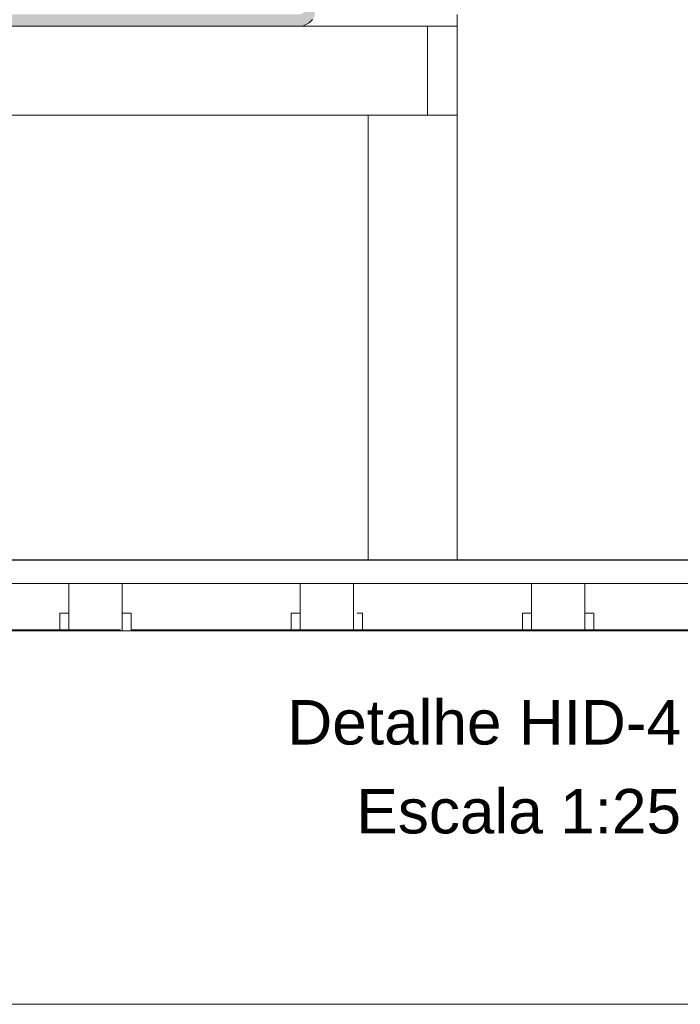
# Model space of a CAD drawing. Header units: millimetres. Extents: x -16331 to -10174, y -4135 to -3584.
# Tile 378 of 456: x -10211.35 to -10206.89, y -4013.76 to -4007.11. Entities that reach past the tile are written whole.
import ezdxf

# ---------------------------------------------------------------- set-up
doc = ezdxf.new("R2010")
doc.units = ezdxf.units.MM
doc.layers.add('DI-Eixos', color=7, linetype='Continuous')
for name, color, linetype, lineweight in [('DI-Elementos em corte', 9, 'Continuous', 18), ('DI-Elementos externos em corte', 9, 'Continuous', 18), ('DI-Elementos externos em vista', 9, 'Continuous', 5), ('DI-Títulos', 3, 'Continuous', 5), ('IFC-IfcBuildingElementProxy-Contorno', 250, 'Continuous', 5), ('IFC-IfcWallStandardCase-Contorno', 250, 'Continuous', 5)]:
    doc.layers.add(name, color=color, linetype=linetype, lineweight=lineweight)
doc.styles.add('Arial', font='arial.ttf', dxfattribs={"height": 100})

msp = doc.modelspace()

# ---------------------------------------------------------------- hatches: boundary and pattern name
at = {"layer": 'DI-Elementos em corte', "linetype": 'Continuous'}
msp.add_hatch(color=31, dxfattribs=at).paths.add_polyline_path([(-10209.4608, -4007.1556), (-10209.4378, -4007.1539), (-10209.4343, -4007.1532), (-10209.4224, -4007.1476), (-10209.4133, -4007.1432), (-10209.3971, -4007.135), (-10209.3914, -4007.1302), (-10209.3743, -4007.1125), (-10209.3705, -4007.1071), (-10209.3593, -4007.0928), (-10209.3586, -4007.091), (-10209.3573, -4007.0876), (-10209.3558, -4007.0666), (-10209.3046, -4006.6309), (-10209.2946, -4006.5122), (-10209.2939, -4006.5026), (-10209.3726, -4006.5377), (-10209.386, -4006.6493), (-10209.4349, -4007.0542), (-10209.4318, -4007.0618), (-10209.4315, -4007.0629), (-10209.432, -4007.0635), (-10209.4382, -4007.0705), (-10209.4421, -4007.0715), (-10209.4598, -4007.0756), (-10209.5542, -4007.0756), (-10209.7962, -4007.0756), (-10209.9909, -4007.0756), (-10210.1518, -4007.0756), (-10210.2876, -4007.0756), (-10210.4038, -4007.0756), (-10210.5044, -4007.0756), (-10210.5927, -4007.0756), (-10210.6713, -4007.0756), (-10210.7418, -4007.0756), (-10210.8052, -4007.0756), (-10210.863, -4007.0756), (-10210.9161, -4007.0756), (-10210.9651, -4007.0756), (-10211.0105, -4007.0756), (-10211.0527, -4007.0756), (-10211.0925, -4007.0756), (-10211.13, -4007.0756), (-10211.1653, -4007.0756), (-10211.1989, -4007.0756), (-10211.231, -4007.0756), (-10211.2618, -4007.0756), (-10211.2913, -4007.0756), (-10211.3198, -4007.0756), (-10211.3474, -4007.0756), (-10211.3742, -4007.0756), (-10211.4002, -4007.0756), (-10211.4257, -4007.0756), (-10211.4507, -4007.0756), (-10211.4753, -4007.0756), (-10211.4995, -4007.0756), (-10211.5198, -4007.0756), (-10211.5401, -4007.0756), (-10211.5673, -4007.0756), (-10211.5944, -4007.0756), (-10211.6214, -4007.0756), (-10211.6415, -4007.0756), (-10211.6653, -4007.0756), (-10211.6892, -4007.0756), (-10211.7134, -4007.0756), (-10211.738, -4007.0756), (-10211.763, -4007.0756), (-10211.7885, -4007.0756), (-10211.8145, -4007.0756), (-10211.8413, -4007.0756), (-10211.869, -4007.0756), (-10211.8974, -4007.0756), (-10211.9269, -4007.0756), (-10211.9577, -4007.0756), (-10211.9898, -4007.0756), (-10212.0234, -4007.0756), (-10212.0588, -4007.0756), (-10212.0962, -4007.0756), (-10212.136, -4007.0756), (-10212.1783, -4007.0756), (-10212.2236, -4007.0756), (-10212.2726, -4007.0756), (-10212.3257, -4007.0756), (-10212.3835, -4007.0756), (-10212.4469, -4007.0756), (-10212.5174, -4007.0756), (-10212.596, -4007.0756), (-10212.6843, -4007.0756), (-10212.7849, -4007.0756), (-10212.9011, -4007.0756), (-10213.0369, -4007.0756), (-10213.1978, -4007.0756), (-10213.3925, -4007.0756), (-10213.6345, -4007.0756), (-10213.729, -4007.0756), (-10213.747, -4007.0726), (-10213.7661, -4007.1475), (-10213.7547, -4007.1532), (-10213.7514, -4007.1538), (-10213.7279, -4007.1556), (-10213.1978, -4007.1556), (-10212.6843, -4007.1556), (-10212.3835, -4007.1556), (-10212.1783, -4007.1556), (-10212.0234, -4007.1556), (-10211.8974, -4007.1556), (-10211.7885, -4007.1556), (-10211.6892, -4007.1556), (-10211.5944, -4007.1556), (-10211.4995, -4007.1556), (-10211.4002, -4007.1556), (-10211.2913, -4007.1556), (-10211.1653, -4007.1556), (-10211.0105, -4007.1556), (-10210.8052, -4007.1556), (-10210.5044, -4007.1556), (-10209.9909, -4007.1556)])

# ---------------------------------------------------------------- linework, layer by layer
at = {"layer": 'DI-Eixos'}
msp.add_line((-10222.5979, -4010.7557), (-10199.3708, -4010.7557), dxfattribs=at)
at = {"layer": 'DI-Elementos em corte'}
for p, q in [((-10211.4002, -4007.1556), (-10211.2913, -4007.1556)), ((-10211.2913, -4007.1556), (-10211.1653, -4007.1556)), ((-10211.1653, -4007.1556), (-10211.0105, -4007.1556)), ((-10211.0105, -4007.1556), (-10210.8052, -4007.1556)), ((-10210.8052, -4007.1556), (-10210.5044, -4007.1556)), ((-10210.5044, -4007.1556), (-10209.9909, -4007.1556)), ((-10209.9909, -4007.1556), (-10209.4608, -4007.1556)), ((-10209.4608, -4007.1556), (-10209.4378, -4007.1539)), ((-10209.4378, -4007.1539), (-10209.4343, -4007.1532)), ((-10209.4343, -4007.1532), (-10209.4224, -4007.1476)), ((-10209.4224, -4007.1476), (-10209.4133, -4007.1432)), ((-10209.4133, -4007.1432), (-10209.3971, -4007.135)), ((-10209.3971, -4007.135), (-10209.3914, -4007.1302)), ((-10209.3914, -4007.1302), (-10209.3743, -4007.1125)), ((-10209.3743, -4007.1125), (-10209.3705, -4007.1071))]:
    msp.add_line(p, q, dxfattribs=at)
at = {"layer": 'DI-Elementos externos em corte'}
for p, q in [((-10208.3944, -4007.1234), (-10208.3944, -4007.0756)), ((-10214.7944, -4007.1556), (-10210.9655, -4007.1556)), ((-10210.9655, -4007.1556), (-10208.5944, -4007.1556)), ((-10208.5944, -4007.1556), (-10208.3944, -4007.1556)), ((-10208.5944, -4007.1556), (-10208.5944, -4007.385)), ((-10208.4708, -4007.1556), (-10208.5944, -4007.1556)), ((-10208.3944, -4007.1556), (-10208.4708, -4007.1556)), ((-10208.3944, -4007.1556), (-10208.3944, -4007.1234)), ((-10208.3944, -4007.5261), (-10208.3944, -4007.1556)), ((-10208.5944, -4007.385), (-10208.5944, -4007.7556)), ((-10208.3944, -4007.7556), (-10208.3944, -4007.5261)), ((-10208.5944, -4007.7556), (-10208.5179, -4007.7556)), ((-10208.5179, -4007.7556), (-10208.3944, -4007.7556)), ((-10210.53, -4010.7556), (-10217.0542, -4010.7556)), ((-10207.8942, -4010.7556), (-10212.8474, -4010.7556)), ((-10206.1546, -4010.7556), (-10210.53, -4010.7556)), ((-10207.5342, -4010.7556), (-10207.8942, -4010.7556)), ((-10206.3342, -4010.7556), (-10207.5342, -4010.7556)), ((-10212.2142, -4010.9156), (-10211.0142, -4010.9156)), ((-10211.0142, -4010.9156), (-10210.6542, -4010.9156)), ((-10211.0142, -4010.9156), (-10211.0142, -4011.1067)), ((-10210.8691, -4010.9156), (-10211.0142, -4010.9156)), ((-10210.6542, -4010.9156), (-10210.8691, -4010.9156)), ((-10210.6542, -4010.9156), (-10210.53, -4010.9156)), ((-10210.6542, -4011.0445), (-10210.6542, -4010.9156)), ((-10210.53, -4010.9156), (-10209.4542, -4010.9156)), ((-10209.4542, -4010.9156), (-10209.0942, -4010.9156)), ((-10209.4542, -4010.9156), (-10209.4542, -4011.1067)), ((-10209.3091, -4010.9156), (-10209.4542, -4010.9156)), ((-10209.0942, -4010.9156), (-10209.3091, -4010.9156)), ((-10209.0942, -4010.9156), (-10207.8942, -4010.9156)), ((-10209.0942, -4011.0445), (-10209.0942, -4010.9156)), ((-10207.8942, -4010.9156), (-10207.5342, -4010.9156)), ((-10207.8942, -4010.9156), (-10207.8942, -4011.1067)), ((-10207.7491, -4010.9156), (-10207.8942, -4010.9156)), ((-10207.5342, -4010.9156), (-10207.7491, -4010.9156)), ((-10207.5342, -4010.9156), (-10206.3342, -4010.9156)), ((-10207.5342, -4011.0445), (-10207.5342, -4010.9156)), ((-10210.6542, -4011.1156), (-10210.6542, -4011.0445)), ((-10209.0942, -4011.1156), (-10209.0942, -4011.0445)), ((-10207.5342, -4011.1156), (-10207.5342, -4011.0445)), ((-10211.0742, -4011.1156), (-10211.0742, -4011.1872)), ((-10211.05, -4011.1156), (-10211.0742, -4011.1156)), ((-10211.0142, -4011.1156), (-10211.05, -4011.1156)), ((-10211.0142, -4011.1067), (-10211.0142, -4011.1156)), ((-10211.0142, -4011.1156), (-10211.0142, -4011.2276)), ((-10211.0142, -4011.1639), (-10211.0142, -4011.1156)), ((-10210.6542, -4011.2276), (-10210.6542, -4011.1156)), ((-10210.6542, -4011.1156), (-10210.6542, -4011.1872)), ((-10210.63, -4011.1156), (-10210.6542, -4011.1156)), ((-10210.5942, -4011.1156), (-10210.63, -4011.1156)), ((-10210.5942, -4011.1639), (-10210.5942, -4011.1156)), ((-10209.5142, -4011.1156), (-10209.5142, -4011.1872)), ((-10209.49, -4011.1156), (-10209.5142, -4011.1156)), ((-10209.4542, -4011.1156), (-10209.49, -4011.1156)), ((-10209.4542, -4011.1067), (-10209.4542, -4011.1156)), ((-10209.4542, -4011.1156), (-10209.4542, -4011.2276)), ((-10209.4542, -4011.1639), (-10209.4542, -4011.1156)), ((-10209.0942, -4011.2276), (-10209.0942, -4011.1156)), ((-10209.0342, -4011.1156), (-10209.07, -4011.1156)), ((-10209.0342, -4011.1639), (-10209.0342, -4011.1156)), ((-10207.9542, -4011.1156), (-10207.9542, -4011.1872)), ((-10207.93, -4011.1156), (-10207.9542, -4011.1156)), ((-10207.8942, -4011.1156), (-10207.93, -4011.1156)), ((-10207.8942, -4011.1067), (-10207.8942, -4011.1156)), ((-10207.8942, -4011.1156), (-10207.8942, -4011.2276)), ((-10207.8942, -4011.1639), (-10207.8942, -4011.1156)), ((-10207.5342, -4011.2276), (-10207.5342, -4011.1156)), ((-10207.5342, -4011.1156), (-10207.5342, -4011.1872)), ((-10207.51, -4011.1156), (-10207.5342, -4011.1156)), ((-10207.4742, -4011.1156), (-10207.51, -4011.1156)), ((-10207.4742, -4011.1639), (-10207.4742, -4011.1156)), ((-10211.0742, -4011.1872), (-10211.0742, -4011.2276)), ((-10211.0142, -4011.2276), (-10211.0142, -4011.1639)), ((-10210.6542, -4011.1872), (-10210.6542, -4011.2276)), ((-10210.5942, -4011.2276), (-10210.5942, -4011.1639)), ((-10209.5142, -4011.1872), (-10209.5142, -4011.2276)), ((-10209.4542, -4011.2276), (-10209.4542, -4011.1639)), ((-10209.0942, -4011.1872), (-10209.0942, -4011.2276)), ((-10209.0342, -4011.2276), (-10209.0342, -4011.1639)), ((-10207.9542, -4011.1872), (-10207.9542, -4011.2276)), ((-10207.8942, -4011.2276), (-10207.8942, -4011.1639)), ((-10207.5342, -4011.1872), (-10207.5342, -4011.2276)), ((-10207.4742, -4011.2276), (-10207.4742, -4011.1639)), ((-10210.6653, -4011.2276), (-10217.0346, -4011.2276)), ((-10212.5238, -4011.2356), (-10206.1546, -4011.2356)), ((-10212.1542, -4011.2356), (-10211.0742, -4011.2356)), ((-10211.0742, -4011.2276), (-10211.0742, -4011.2356)), ((-10211.0742, -4011.2356), (-10211.0142, -4011.2356)), ((-10211.0742, -4011.2356), (-10211.0383, -4011.2356)), ((-10211.0383, -4011.2356), (-10211.0142, -4011.2356)), ((-10211.0142, -4011.2276), (-10211.0142, -4011.2356)), ((-10211.0142, -4011.2356), (-10211.0142, -4011.2276)), ((-10211.0142, -4011.2356), (-10210.6542, -4011.2356)), ((-10211.0142, -4011.2356), (-10210.7992, -4011.2356)), ((-10210.7992, -4011.2356), (-10210.6542, -4011.2356)), ((-10210.6542, -4011.2356), (-10210.6542, -4011.2276)), ((-10210.6542, -4011.2276), (-10210.6542, -4011.2356)), ((-10210.6542, -4011.2356), (-10210.5942, -4011.2356)), ((-10210.6542, -4011.2356), (-10210.6183, -4011.2356)), ((-10210.6183, -4011.2356), (-10210.5942, -4011.2356)), ((-10209.5142, -4011.2276), (-10210.5942, -4011.2276)), ((-10210.5942, -4011.2356), (-10210.5942, -4011.2276)), ((-10210.5942, -4011.2356), (-10209.5142, -4011.2356)), ((-10209.4542, -4011.2276), (-10209.5142, -4011.2276)), ((-10209.5142, -4011.2276), (-10209.5142, -4011.2356)), ((-10209.5142, -4011.2356), (-10209.4542, -4011.2356)), ((-10209.5142, -4011.2356), (-10209.4783, -4011.2356)), ((-10209.4783, -4011.2356), (-10209.4542, -4011.2356)), ((-10209.0942, -4011.2276), (-10209.4542, -4011.2276)), ((-10209.4542, -4011.2276), (-10209.4542, -4011.2356)), ((-10209.4542, -4011.2356), (-10209.4542, -4011.2276)), ((-10209.4542, -4011.2356), (-10209.0942, -4011.2356)), ((-10209.4542, -4011.2356), (-10209.2392, -4011.2356)), ((-10209.2392, -4011.2356), (-10209.0942, -4011.2356)), ((-10209.0342, -4011.2276), (-10209.0942, -4011.2276)), ((-10209.0942, -4011.2356), (-10209.0942, -4011.2276)), ((-10209.0942, -4011.2276), (-10209.0942, -4011.2356)), ((-10209.0942, -4011.2356), (-10209.0342, -4011.2356)), ((-10209.0942, -4011.2356), (-10209.0583, -4011.2356)), ((-10209.0583, -4011.2356), (-10209.0342, -4011.2356)), ((-10207.9542, -4011.2276), (-10209.0342, -4011.2276)), ((-10209.0342, -4011.2356), (-10209.0342, -4011.2276)), ((-10209.0342, -4011.2356), (-10207.9542, -4011.2356)), ((-10207.8942, -4011.2276), (-10207.9542, -4011.2276)), ((-10207.9542, -4011.2276), (-10207.9542, -4011.2356)), ((-10207.9542, -4011.2356), (-10207.8942, -4011.2356)), ((-10207.9542, -4011.2356), (-10207.9183, -4011.2356)), ((-10207.9183, -4011.2356), (-10207.8942, -4011.2356)), ((-10207.5342, -4011.2276), (-10207.8942, -4011.2276)), ((-10207.8942, -4011.2276), (-10207.8942, -4011.2356)), ((-10207.8942, -4011.2356), (-10207.8942, -4011.2276)), ((-10207.8942, -4011.2356), (-10207.5342, -4011.2356)), ((-10207.8942, -4011.2356), (-10207.6792, -4011.2356)), ((-10207.6792, -4011.2356), (-10207.5342, -4011.2356)), ((-10207.4742, -4011.2276), (-10207.5342, -4011.2276)), ((-10207.5342, -4011.2356), (-10207.5342, -4011.2276)), ((-10207.5342, -4011.2276), (-10207.5342, -4011.2356)), ((-10207.5342, -4011.2356), (-10207.4742, -4011.2356)), ((-10207.5342, -4011.2356), (-10207.4983, -4011.2356)), ((-10207.4983, -4011.2356), (-10207.4742, -4011.2356)), ((-10206.3942, -4011.2276), (-10207.4742, -4011.2276)), ((-10207.4742, -4011.2356), (-10207.4742, -4011.2276)), ((-10207.4742, -4011.2356), (-10206.3942, -4011.2356))]:
    msp.add_line(p, q, dxfattribs=at)
at = {"layer": 'DI-Elementos externos em corte', "lineweight": 5}
for p, q in [((-10208.3944, -4007.1234), (-10208.3944, -4007.0756)), ((-10214.7944, -4007.1556), (-10210.9655, -4007.1556)), ((-10210.9655, -4007.1556), (-10208.5944, -4007.1556)), ((-10208.5944, -4007.1556), (-10208.3944, -4007.1556)), ((-10208.5944, -4007.1556), (-10208.5944, -4007.385)), ((-10208.4708, -4007.1556), (-10208.5944, -4007.1556)), ((-10208.3944, -4007.1556), (-10208.4708, -4007.1556)), ((-10208.3944, -4007.1556), (-10208.3944, -4007.1234)), ((-10208.3944, -4007.5261), (-10208.3944, -4007.1556)), ((-10208.5944, -4007.385), (-10208.5944, -4007.7556)), ((-10208.3944, -4007.7556), (-10208.3944, -4007.5261)), ((-10208.5944, -4007.7556), (-10208.5179, -4007.7556)), ((-10208.5179, -4007.7556), (-10208.3944, -4007.7556)), ((-10210.53, -4010.7556), (-10217.0542, -4010.7556)), ((-10207.8942, -4010.7556), (-10212.8474, -4010.7556)), ((-10206.1546, -4010.7556), (-10210.53, -4010.7556)), ((-10207.5342, -4010.7556), (-10207.8942, -4010.7556)), ((-10206.3342, -4010.7556), (-10207.5342, -4010.7556)), ((-10212.2142, -4010.9156), (-10211.0142, -4010.9156)), ((-10211.0142, -4010.9156), (-10210.6542, -4010.9156)), ((-10211.0142, -4010.9156), (-10211.0142, -4011.1067)), ((-10210.8691, -4010.9156), (-10211.0142, -4010.9156)), ((-10210.6542, -4010.9156), (-10210.8691, -4010.9156)), ((-10210.6542, -4010.9156), (-10210.53, -4010.9156)), ((-10210.6542, -4011.0445), (-10210.6542, -4010.9156)), ((-10210.53, -4010.9156), (-10209.4542, -4010.9156)), ((-10209.4542, -4010.9156), (-10209.0942, -4010.9156)), ((-10209.4542, -4010.9156), (-10209.4542, -4011.1067)), ((-10209.3091, -4010.9156), (-10209.4542, -4010.9156)), ((-10209.0942, -4010.9156), (-10209.3091, -4010.9156)), ((-10209.0942, -4010.9156), (-10207.8942, -4010.9156)), ((-10209.0942, -4011.0445), (-10209.0942, -4010.9156)), ((-10207.8942, -4010.9156), (-10207.5342, -4010.9156)), ((-10207.8942, -4010.9156), (-10207.8942, -4011.1067)), ((-10207.7491, -4010.9156), (-10207.8942, -4010.9156)), ((-10207.5342, -4010.9156), (-10207.7491, -4010.9156)), ((-10207.5342, -4010.9156), (-10206.3342, -4010.9156)), ((-10207.5342, -4011.0445), (-10207.5342, -4010.9156)), ((-10210.6542, -4011.1156), (-10210.6542, -4011.0445)), ((-10209.0942, -4011.1156), (-10209.0942, -4011.0445)), ((-10207.5342, -4011.1156), (-10207.5342, -4011.0445)), ((-10211.0742, -4011.1156), (-10211.0742, -4011.1872)), ((-10211.05, -4011.1156), (-10211.0742, -4011.1156)), ((-10211.0142, -4011.1156), (-10211.05, -4011.1156)), ((-10211.0142, -4011.1067), (-10211.0142, -4011.1156)), ((-10211.0142, -4011.1156), (-10211.0142, -4011.2276)), ((-10211.0142, -4011.1639), (-10211.0142, -4011.1156)), ((-10210.6542, -4011.2276), (-10210.6542, -4011.1156)), ((-10210.6542, -4011.1156), (-10210.6542, -4011.1872)), ((-10210.63, -4011.1156), (-10210.6542, -4011.1156)), ((-10210.5942, -4011.1156), (-10210.63, -4011.1156)), ((-10210.5942, -4011.1639), (-10210.5942, -4011.1156)), ((-10209.5142, -4011.1156), (-10209.5142, -4011.1872)), ((-10209.49, -4011.1156), (-10209.5142, -4011.1156)), ((-10209.4542, -4011.1156), (-10209.49, -4011.1156)), ((-10209.4542, -4011.1067), (-10209.4542, -4011.1156)), ((-10209.4542, -4011.1156), (-10209.4542, -4011.2276)), ((-10209.4542, -4011.1639), (-10209.4542, -4011.1156)), ((-10209.0942, -4011.2276), (-10209.0942, -4011.1156)), ((-10209.0342, -4011.1156), (-10209.07, -4011.1156)), ((-10209.0342, -4011.1639), (-10209.0342, -4011.1156)), ((-10207.9542, -4011.1156), (-10207.9542, -4011.1872)), ((-10207.93, -4011.1156), (-10207.9542, -4011.1156)), ((-10207.8942, -4011.1156), (-10207.93, -4011.1156)), ((-10207.8942, -4011.1067), (-10207.8942, -4011.1156)), ((-10207.8942, -4011.1156), (-10207.8942, -4011.2276)), ((-10207.8942, -4011.1639), (-10207.8942, -4011.1156)), ((-10207.5342, -4011.2276), (-10207.5342, -4011.1156)), ((-10207.5342, -4011.1156), (-10207.5342, -4011.1872)), ((-10207.51, -4011.1156), (-10207.5342, -4011.1156)), ((-10207.4742, -4011.1156), (-10207.51, -4011.1156)), ((-10207.4742, -4011.1639), (-10207.4742, -4011.1156)), ((-10211.0742, -4011.1872), (-10211.0742, -4011.2276)), ((-10211.0142, -4011.2276), (-10211.0142, -4011.1639)), ((-10210.6542, -4011.1872), (-10210.6542, -4011.2276)), ((-10210.5942, -4011.2276), (-10210.5942, -4011.1639)), ((-10209.5142, -4011.1872), (-10209.5142, -4011.2276)), ((-10209.4542, -4011.2276), (-10209.4542, -4011.1639)), ((-10209.0942, -4011.1872), (-10209.0942, -4011.2276)), ((-10209.0342, -4011.2276), (-10209.0342, -4011.1639)), ((-10207.9542, -4011.1872), (-10207.9542, -4011.2276)), ((-10207.8942, -4011.2276), (-10207.8942, -4011.1639)), ((-10207.5342, -4011.1872), (-10207.5342, -4011.2276)), ((-10207.4742, -4011.2276), (-10207.4742, -4011.1639)), ((-10210.6653, -4011.2276), (-10217.0346, -4011.2276)), ((-10212.5238, -4011.2356), (-10206.1546, -4011.2356)), ((-10212.1542, -4011.2356), (-10211.0742, -4011.2356)), ((-10211.0742, -4011.2276), (-10211.0742, -4011.2356)), ((-10211.0742, -4011.2356), (-10211.0142, -4011.2356)), ((-10211.0742, -4011.2356), (-10211.0383, -4011.2356)), ((-10211.0383, -4011.2356), (-10211.0142, -4011.2356)), ((-10211.0142, -4011.2276), (-10211.0142, -4011.2356)), ((-10211.0142, -4011.2356), (-10211.0142, -4011.2276)), ((-10211.0142, -4011.2356), (-10210.6542, -4011.2356)), ((-10211.0142, -4011.2356), (-10210.7992, -4011.2356)), ((-10210.7992, -4011.2356), (-10210.6542, -4011.2356)), ((-10210.6542, -4011.2356), (-10210.6542, -4011.2276)), ((-10210.6542, -4011.2276), (-10210.6542, -4011.2356)), ((-10210.6542, -4011.2356), (-10210.5942, -4011.2356)), ((-10210.6542, -4011.2356), (-10210.6183, -4011.2356)), ((-10210.6183, -4011.2356), (-10210.5942, -4011.2356)), ((-10209.5142, -4011.2276), (-10210.5942, -4011.2276)), ((-10210.5942, -4011.2356), (-10210.5942, -4011.2276)), ((-10210.5942, -4011.2356), (-10209.5142, -4011.2356)), ((-10209.4542, -4011.2276), (-10209.5142, -4011.2276)), ((-10209.5142, -4011.2276), (-10209.5142, -4011.2356)), ((-10209.5142, -4011.2356), (-10209.4542, -4011.2356)), ((-10209.5142, -4011.2356), (-10209.4783, -4011.2356)), ((-10209.4783, -4011.2356), (-10209.4542, -4011.2356)), ((-10209.0942, -4011.2276), (-10209.4542, -4011.2276)), ((-10209.4542, -4011.2276), (-10209.4542, -4011.2356)), ((-10209.4542, -4011.2356), (-10209.4542, -4011.2276)), ((-10209.4542, -4011.2356), (-10209.0942, -4011.2356)), ((-10209.4542, -4011.2356), (-10209.2392, -4011.2356)), ((-10209.2392, -4011.2356), (-10209.0942, -4011.2356)), ((-10209.0342, -4011.2276), (-10209.0942, -4011.2276)), ((-10209.0942, -4011.2356), (-10209.0942, -4011.2276)), ((-10209.0942, -4011.2276), (-10209.0942, -4011.2356)), ((-10209.0942, -4011.2356), (-10209.0342, -4011.2356)), ((-10209.0942, -4011.2356), (-10209.0583, -4011.2356)), ((-10209.0583, -4011.2356), (-10209.0342, -4011.2356)), ((-10207.9542, -4011.2276), (-10209.0342, -4011.2276)), ((-10209.0342, -4011.2356), (-10209.0342, -4011.2276)), ((-10209.0342, -4011.2356), (-10207.9542, -4011.2356)), ((-10207.8942, -4011.2276), (-10207.9542, -4011.2276)), ((-10207.9542, -4011.2276), (-10207.9542, -4011.2356)), ((-10207.9542, -4011.2356), (-10207.8942, -4011.2356)), ((-10207.9542, -4011.2356), (-10207.9183, -4011.2356)), ((-10207.9183, -4011.2356), (-10207.8942, -4011.2356)), ((-10207.5342, -4011.2276), (-10207.8942, -4011.2276)), ((-10207.8942, -4011.2276), (-10207.8942, -4011.2356)), ((-10207.8942, -4011.2356), (-10207.8942, -4011.2276)), ((-10207.8942, -4011.2356), (-10207.5342, -4011.2356)), ((-10207.8942, -4011.2356), (-10207.6792, -4011.2356)), ((-10207.6792, -4011.2356), (-10207.5342, -4011.2356)), ((-10207.4742, -4011.2276), (-10207.5342, -4011.2276)), ((-10207.5342, -4011.2356), (-10207.5342, -4011.2276)), ((-10207.5342, -4011.2276), (-10207.5342, -4011.2356)), ((-10207.5342, -4011.2356), (-10207.4742, -4011.2356)), ((-10207.5342, -4011.2356), (-10207.4983, -4011.2356)), ((-10207.4983, -4011.2356), (-10207.4742, -4011.2356)), ((-10206.3942, -4011.2276), (-10207.4742, -4011.2276)), ((-10207.4742, -4011.2356), (-10207.4742, -4011.2276)), ((-10207.4742, -4011.2356), (-10206.3942, -4011.2356))]:
    msp.add_line(p, q, dxfattribs=at)
at = {"layer": 'DI-Elementos externos em vista'}
for p, q in [((-10208.5944, -4007.1556), (-10214.5944, -4007.1556)), ((-10214.1944, -4007.7556), (-10208.9944, -4007.7556)), ((-10208.9944, -4007.7556), (-10208.5944, -4007.7556)), ((-10208.5944, -4007.7556), (-10208.9944, -4007.7556)), ((-10208.9944, -4007.7556), (-10208.9944, -4010.7556)), ((-10208.3944, -4007.7556), (-10208.5944, -4007.7556)), ((-10208.3944, -4010.7556), (-10208.3944, -4007.7556)), ((-10208.9944, -4010.7556), (-10208.3944, -4010.7556)), ((-10211.0742, -4011.2356), (-10212.1542, -4011.2356)), ((-10211.0142, -4011.2356), (-10211.0742, -4011.2356)), ((-10210.6542, -4011.2356), (-10211.0142, -4011.2356)), ((-10210.5942, -4011.2356), (-10210.6542, -4011.2356)), ((-10209.5142, -4011.2356), (-10210.5942, -4011.2356)), ((-10209.4542, -4011.2356), (-10209.5142, -4011.2356)), ((-10209.0942, -4011.2356), (-10209.4542, -4011.2356)), ((-10209.0342, -4011.2356), (-10209.0942, -4011.2356)), ((-10207.9542, -4011.2356), (-10209.0342, -4011.2356)), ((-10207.8942, -4011.2356), (-10207.9542, -4011.2356)), ((-10207.5342, -4011.2356), (-10207.8942, -4011.2356)), ((-10206.3942, -4011.2356), (-10207.5342, -4011.2356)), ((-10217.0346, -4013.7556), (-10207.8954, -4013.7556)), ((-10207.8954, -4013.7556), (-10206.1546, -4013.7556))]:
    msp.add_line(p, q, dxfattribs=at)
at = {"layer": 'IFC-IfcBuildingElementProxy-Contorno', "lineweight": 5}
for p, q in [((-10208.5944, -4007.1556), (-10214.5944, -4007.1556)), ((-10214.1944, -4007.7556), (-10208.9944, -4007.7556)), ((-10208.9944, -4007.7556), (-10208.5944, -4007.7556)), ((-10208.5944, -4007.7556), (-10208.9944, -4007.7556)), ((-10208.9944, -4007.7556), (-10208.9944, -4010.7556)), ((-10208.3944, -4007.7556), (-10208.5944, -4007.7556)), ((-10208.3944, -4010.7556), (-10208.3944, -4007.7556)), ((-10208.9944, -4010.7556), (-10208.3944, -4010.7556))]:
    msp.add_line(p, q, dxfattribs=at)
at = {"layer": 'IFC-IfcWallStandardCase-Contorno', "lineweight": 5}
for p, q in [((-10211.0742, -4011.2356), (-10212.1542, -4011.2356)), ((-10211.0142, -4011.2356), (-10211.0742, -4011.2356)), ((-10210.6542, -4011.2356), (-10211.0142, -4011.2356)), ((-10210.5942, -4011.2356), (-10210.6542, -4011.2356)), ((-10209.5142, -4011.2356), (-10210.5942, -4011.2356)), ((-10209.4542, -4011.2356), (-10209.5142, -4011.2356)), ((-10209.0942, -4011.2356), (-10209.4542, -4011.2356)), ((-10209.0342, -4011.2356), (-10209.0942, -4011.2356)), ((-10207.9542, -4011.2356), (-10209.0342, -4011.2356)), ((-10207.8942, -4011.2356), (-10207.9542, -4011.2356)), ((-10207.5342, -4011.2356), (-10207.8942, -4011.2356)), ((-10206.3942, -4011.2356), (-10207.5342, -4011.2356)), ((-10217.0346, -4013.7556), (-10207.8954, -4013.7556)), ((-10207.8954, -4013.7556), (-10206.1546, -4013.7556))]:
    msp.add_line(p, q, dxfattribs=at)

# ---------------------------------------------------------------- texts
at = {"layer": 'DI-Títulos', "char_height": 0.3, "attachment_point": 9, "line_spacing_factor": 0.6, "style": 'Arial'}
for s, insert, width in [('Detalhe HID-4', (-10206.8853, -4012.0067), 5.309909), ('Escala 1:25', (-10206.8853, -4012.6067), 4.379726)]:
    msp.add_mtext(s, dxfattribs=dict(at, insert=insert, width=width))

doc.saveas('drawing.dxf')
